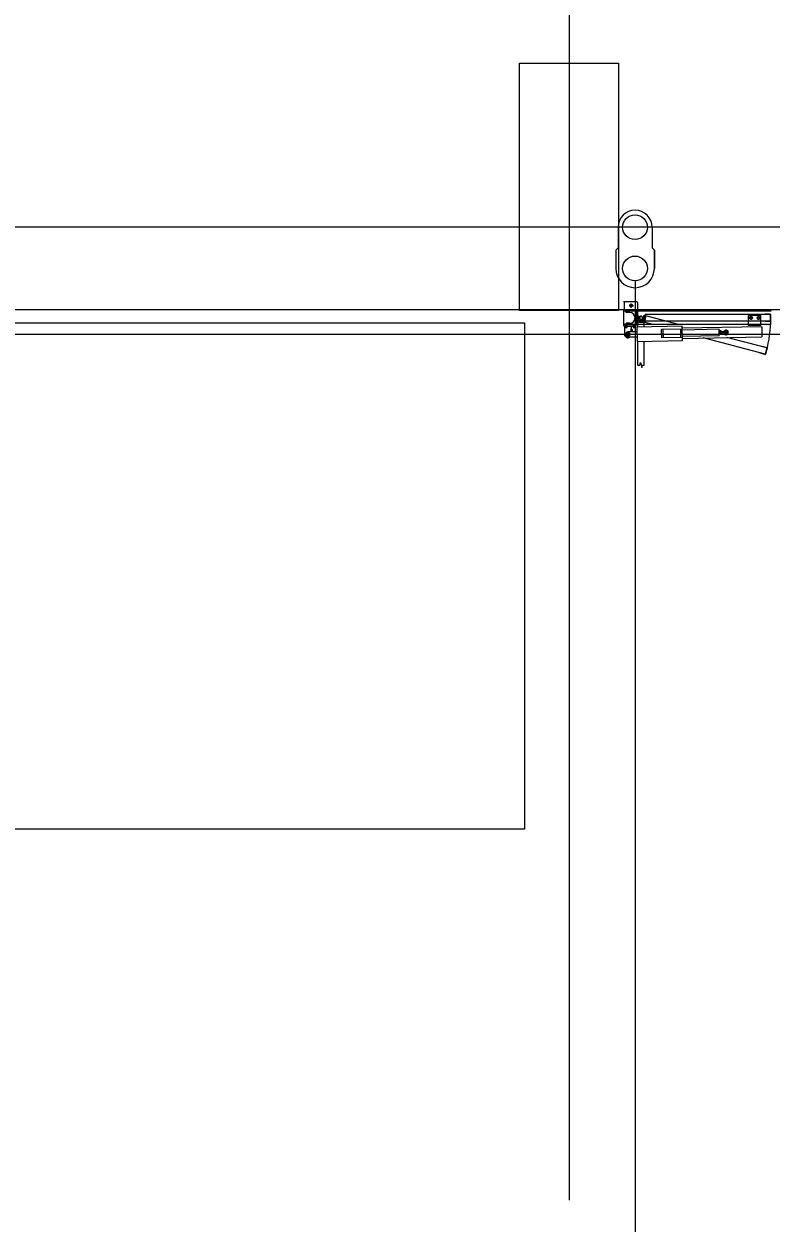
# Model space of a CAD drawing. Extents: x -264205 to -263659, y -1242401 to -1242060.
# Drawn here: x -263879.77 to -263875.24, y -1242246.85 to -1242239.58 of the extents above; entities that cross this region are included whole.
import ezdxf

# ---------------------------------------------------------------- set-up
doc = ezdxf.new("R2010")
doc.units = 0
for name, color, linetype in [('OBRUBNIKY_KOMUNIKACIE_PROJEKT', 7, 'Continuous'), ('OSI_STAVBY_KFA', 7, 'Continuous'), ('SITUACIA_DSP_2D', 7, 'Continuous')]:
    doc.layers.add(name, color=color, linetype=linetype)

msp = doc.modelspace()

# ---------------------------------------------------------------- linework, layer by layer
at = {"layer": 'OBRUBNIKY_KOMUNIKACIE_PROJEKT'}
msp.add_line((-263822.7898, -1242241.4572), (-263894.9678, -1242241.4572), dxfattribs=at)
at = {"layer": 'OSI_STAVBY_KFA'}
for p, q in [((-263876.4678, -1242083.2372), (-263876.4678, -1242246.7072)), ((-263792.6528, -1242240.8072), (-263911.5228, -1242240.8072))]:
    msp.add_line(p, q, dxfattribs=at)
at = {"layer": 'SITUACIA_DSP_2D'}
for p, q in [((-263876.7677, -1242241.3122), (-263876.7677, -1242239.8122)), ((-263876.7677, -1242239.8122), (-263876.1677, -1242239.8122)), ((-263876.1677, -1242239.8122), (-263876.1677, -1242241.3122)), ((-263876.1708, -1242240.8072), (-263876.1708, -1242240.9322)), ((-263875.9648, -1242240.8072), (-263875.9648, -1242240.9322)), ((-263876.1708, -1242240.9322), (-263876.1848, -1242240.9462)), ((-263876.1848, -1242240.9462), (-263876.1848, -1242241.0572)), ((-263875.9648, -1242240.9322), (-263875.9508, -1242240.9462)), ((-263875.9508, -1242240.9462), (-263875.9508, -1242241.0572)), ((-263875.9508, -1242241.0572), (-263875.9508, -1242240.9462)), ((-263876.0678, -1242241.1322), (-263876.0678, -1242253.37)), ((-263876.137, -1242241.2573), (-263876.061, -1242241.2573)), ((-263876.131, -1242241.3173), (-263876.131, -1242241.2573)), ((-263876.104, -1242241.2823), (-263876.078, -1242241.2823)), ((-263876.091, -1242241.2953), (-263876.091, -1242241.2693)), ((-263876.051, -1242241.3173), (-263876.051, -1242241.2673)), ((-263894.581, -1242241.3072), (-263822.7898, -1242241.3072)), ((-263876.1677, -1242241.3122), (-263876.7677, -1242241.3122)), ((-263876.137, -1242241.3073), (-263876.137, -1242241.4073)), ((-263875.2425, -1242241.3173), (-263876.137, -1242241.3173)), ((-263876.121, -1242241.3248), (-263876.121, -1242241.3173)), ((-263876.1, -1242241.3248), (-263876.121, -1242241.3248)), ((-263876.057, -1242241.3973), (-263876.057, -1242241.3173)), ((-263876.057, -1242241.3448), (-263876.057, -1242241.3698)), ((-263876.057, -1242241.3448), (-263876.047, -1242241.3448)), ((-263876.051, -1242241.3973), (-263876.051, -1242241.3173)), ((-263876.047, -1242241.3448), (-263876.047, -1242241.3698)), ((-263876.047, -1242241.3563), (-263876.0374, -1242241.3492)), ((-263876.047, -1242241.3583), (-263876.047, -1242241.3563)), ((-263876.0374, -1242241.3653), (-263876.047, -1242241.3583)), ((-263876.0256, -1242241.3492), (-263876.016, -1242241.3563)), ((-263876.016, -1242241.3583), (-263876.0256, -1242241.3653)), ((-263876.0163, -1242241.3603), (-263876.0237, -1242241.351)), ((-263876.0198, -1242241.3734), (-263876.0133, -1242241.3492)), ((-263876.006, -1242241.3448), (-263876.016, -1242241.3448)), ((-263876.016, -1242241.3448), (-263876.016, -1242241.3698)), ((-263876.016, -1242241.3563), (-263876.016, -1242241.3583)), ((-263876.0036, -1242241.3518), (-263876.0133, -1242241.3492)), ((-263876.0017, -1242241.3445), (-263876.0121, -1242241.3832)), ((-263875.2475, -1242241.3373), (-263876.006, -1242241.3373)), ((-263876.006, -1242241.3773), (-263876.006, -1242241.3373)), ((-263876.006, -1242241.3448), (-263876.006, -1242241.3698)), ((-263875.805, -1242241.3973), (-263876.0017, -1242241.3445)), ((-263875.305, -1242241.3433), (-263875.38, -1242241.3433)), ((-263875.38, -1242241.3973), (-263875.38, -1242241.3433)), ((-263875.3689, -1242241.3505), (-263875.3729, -1242241.3573)), ((-263875.3729, -1242241.3573), (-263875.3689, -1242241.3641)), ((-263875.3611, -1242241.3505), (-263875.3689, -1242241.3505)), ((-263875.3572, -1242241.3573), (-263875.3611, -1242241.3505)), ((-263875.3611, -1242241.3641), (-263875.3572, -1242241.3573)), ((-263875.3239, -1242241.3505), (-263875.3279, -1242241.3573)), ((-263875.3279, -1242241.3573), (-263875.3239, -1242241.3641)), ((-263875.3161, -1242241.3505), (-263875.3239, -1242241.3505)), ((-263875.3122, -1242241.3573), (-263875.3161, -1242241.3505)), ((-263875.3161, -1242241.3641), (-263875.3122, -1242241.3573)), ((-263875.305, -1242241.3973), (-263875.305, -1242241.3433)), ((-263875.2495, -1242241.3353), (-263875.2795, -1242241.3353)), ((-263875.2795, -1242241.3373), (-263875.2795, -1242241.3353)), ((-263875.2475, -1242241.3773), (-263875.2475, -1242241.3373)), ((-263875.2455, -1242241.3753), (-263875.2455, -1242241.3393)), ((-263884.1877, -1242241.3876), (-263876.7377, -1242241.3876)), ((-263876.7377, -1242241.3876), (-263876.7377, -1242244.4576)), ((-263875.2425, -1242241.3973), (-263876.137, -1242241.3973)), ((-263876.132, -1242241.3973), (-263876.132, -1242241.4073)), ((-263876.132, -1242241.3973), (-263876.062, -1242241.3973)), ((-263876.132, -1242241.4073), (-263876.062, -1242241.4073)), ((-263876.1315, -1242241.4073), (-263876.1315, -1242241.4573)), ((-263876.1131, -1242241.4073), (-263876.1299, -1242241.4073)), ((-263876.1299, -1242241.409), (-263876.1299, -1242241.4073)), ((-263876.1131, -1242241.409), (-263876.1299, -1242241.409)), ((-263876.1147, -1242241.409), (-263876.1283, -1242241.409)), ((-263876.1283, -1242241.409), (-263876.1283, -1242241.4145)), ((-263876.1283, -1242241.4145), (-263876.1147, -1242241.4145)), ((-263876.1215, -1242241.4171), (-263876.1215, -1242241.4028)), ((-263876.1215, -1242241.409), (-263876.1215, -1242241.4136)), ((-263876.1, -1242241.3898), (-263876.121, -1242241.3898)), ((-263876.121, -1242241.3973), (-263876.121, -1242241.3898)), ((-263876.1147, -1242241.4145), (-263876.1147, -1242241.409)), ((-263876.1131, -1242241.409), (-263876.1131, -1242241.4073)), ((-263876.0915, -1242241.4073), (-263876.0915, -1242241.4419)), ((-263876.091, -1242241.4419), (-263876.091, -1242241.4227)), ((-263876.0641, -1242241.4073), (-263876.0809, -1242241.4073)), ((-263876.0809, -1242241.409), (-263876.0809, -1242241.4073)), ((-263876.0641, -1242241.409), (-263876.0809, -1242241.409)), ((-263876.0657, -1242241.409), (-263876.0793, -1242241.409)), ((-263876.0793, -1242241.409), (-263876.0793, -1242241.4145)), ((-263876.0793, -1242241.4145), (-263876.0657, -1242241.4145)), ((-263876.0725, -1242241.4171), (-263876.0725, -1242241.4028)), ((-263876.0725, -1242241.409), (-263876.0725, -1242241.4136)), ((-263876.0657, -1242241.4145), (-263876.0657, -1242241.409)), ((-263876.0641, -1242241.409), (-263876.0641, -1242241.4073)), ((-263876.062, -1242241.3973), (-263876.062, -1242241.4073)), ((-263876.057, -1242241.3698), (-263876.047, -1242241.3698)), ((-263875.7814, -1242241.4072), (-263876.0564, -1242241.4127)), ((-263876.0564, -1242241.4127), (-263876.0547, -1242241.4996)), ((-263876.0115, -1242241.3828), (-263876.0515, -1242241.3828)), ((-263876.0515, -1242241.4126), (-263876.0515, -1242241.3828)), ((-263876.051, -1242241.4126), (-263876.051, -1242241.3973)), ((-263876.044, -1242241.3728), (-263876.019, -1242241.3728)), ((-263876.044, -1242241.3828), (-263876.044, -1242241.3728)), ((-263876.044, -1242241.3828), (-263876.019, -1242241.3828)), ((-263876.0396, -1242241.3632), (-263876.0325, -1242241.3728)), ((-263876.0325, -1242241.3728), (-263876.0305, -1242241.3728)), ((-263876.0305, -1242241.3728), (-263876.0235, -1242241.3632)), ((-263876.0279, -1242241.3666), (-263876.0168, -1242241.3622)), ((-263876.0101, -1242241.3759), (-263876.0198, -1242241.3734)), ((-263876.019, -1242241.3828), (-263876.019, -1242241.3728)), ((-263876.0168, -1242241.3622), (-263876.0163, -1242241.3603)), ((-263876.006, -1242241.3698), (-263876.016, -1242241.3698)), ((-263875.9595, -1242241.3973), (-263876.0121, -1242241.3832)), ((-263876.0115, -1242241.4118), (-263876.0115, -1242241.3828)), ((-263875.2475, -1242241.3773), (-263876.006, -1242241.3773)), ((-263875.7811, -1242241.4257), (-263875.9071, -1242241.4282)), ((-263875.9061, -1242241.4782), (-263875.9071, -1242241.4282)), ((-263875.8961, -1242241.478), (-263875.8971, -1242241.428)), ((-263875.7901, -1242241.4759), (-263875.7911, -1242241.4259)), ((-263875.7797, -1242241.4942), (-263875.7814, -1242241.4072)), ((-263875.3003, -1242241.4106), (-263875.7812, -1242241.4202)), ((-263875.5582, -1242241.4263), (-263875.781, -1242241.4307)), ((-263875.5574, -1242241.4662), (-263875.5582, -1242241.4263)), ((-263875.38, -1242241.4033), (-263875.38, -1242241.3973)), ((-263875.305, -1242241.4033), (-263875.38, -1242241.4033)), ((-263875.3689, -1242241.3641), (-263875.3611, -1242241.3641)), ((-263875.3239, -1242241.3641), (-263875.3161, -1242241.3641)), ((-263875.305, -1242241.4033), (-263875.305, -1242241.3973)), ((-263875.3003, -1242241.4106), (-263875.2991, -1242241.4716)), ((-263875.2795, -1242241.3793), (-263875.2795, -1242241.3773)), ((-263875.2495, -1242241.3793), (-263875.2795, -1242241.3793)), ((-263875.2646, -1242241.3802), (-263875.2646, -1242241.3773)), ((-263875.2493, -1242241.3743), (-263875.2493, -1242241.3833)), ((-263822.7898, -1242241.4572), (-263894.9678, -1242241.4572)), ((-263876.1271, -1242241.4573), (-263876.0959, -1242241.4573)), ((-263876.1217, -1242241.4514), (-263876.1115, -1242241.4455)), ((-263876.1217, -1242241.4632), (-263876.1217, -1242241.4514)), ((-263876.1115, -1242241.469), (-263876.1217, -1242241.4632)), ((-263876.0558, -1242241.4412), (-263876.1118, -1242241.4423)), ((-263876.1115, -1242241.4729), (-263876.1115, -1242241.4417)), ((-263876.1115, -1242241.4455), (-263876.1013, -1242241.4514)), ((-263876.1013, -1242241.4632), (-263876.1115, -1242241.469)), ((-263876.1112, -1242241.4723), (-263876.0552, -1242241.4711)), ((-263876.1013, -1242241.4514), (-263876.1013, -1242241.4632)), ((-263876.0915, -1242241.4323), (-263876.0814, -1242241.4323)), ((-263876.0547, -1242241.4996), (-263875.7797, -1242241.4942)), ((-263876.0515, -1242241.6429), (-263876.0515, -1242241.4996)), ((-263876.0115, -1242241.6429), (-263876.0115, -1242241.4988)), ((-263875.7801, -1242241.4757), (-263875.9061, -1242241.4782)), ((-263875.5574, -1242241.4662), (-263875.7802, -1242241.4707)), ((-263875.78, -1242241.4812), (-263875.2991, -1242241.4716)), ((-263875.279, -1242241.5775), (-263875.6556, -1242241.4787)), ((-263875.553, -1242241.4362), (-263875.558, -1242241.4362)), ((-263875.5526, -1242241.4561), (-263875.5576, -1242241.4562)), ((-263875.5526, -1242241.4561), (-263875.553, -1242241.4362)), ((-263875.553, -1242241.4377), (-263875.5522, -1242241.4363)), ((-263875.5526, -1242241.4546), (-263875.553, -1242241.4377)), ((-263875.5526, -1242241.4546), (-263875.5518, -1242241.4559)), ((-263875.5457, -1242241.4362), (-263875.5522, -1242241.4363)), ((-263875.5456, -1242241.4411), (-263875.5521, -1242241.4412)), ((-263875.5455, -1242241.4509), (-263875.5519, -1242241.451)), ((-263875.5454, -1242241.4558), (-263875.5518, -1242241.4559)), ((-263875.545, -1242241.4375), (-263875.5457, -1242241.4362)), ((-263875.5446, -1242241.4545), (-263875.5454, -1242241.4558)), ((-263875.5446, -1242241.4545), (-263875.545, -1242241.4375)), ((-263875.5367, -1242241.4408), (-263875.5449, -1242241.441)), ((-263875.5365, -1242241.4508), (-263875.5447, -1242241.451)), ((-263875.5367, -1242241.4408), (-263875.5236, -1242241.4333)), ((-263875.5367, -1242241.4408), (-263875.5365, -1242241.4508)), ((-263875.5365, -1242241.4508), (-263875.5231, -1242241.4578)), ((-263875.2686, -1242241.5389), (-263875.5117, -1242241.4758)), ((-263875.3104, -1242241.5712), (-263875.3099, -1242241.5693)), ((-263875.2814, -1242241.579), (-263875.3104, -1242241.5712)), ((-263875.2995, -1242241.5306), (-263875.299, -1242241.5287)), ((-263875.299, -1242241.5287), (-263875.27, -1242241.5365)), ((-263875.2686, -1242241.5389), (-263875.279, -1242241.5775)), ((-263875.2672, -1242241.5414), (-263875.2765, -1242241.5761)), ((-263876.0515, -1242241.6429), (-263876.0395, -1242241.6429)), ((-263876.0395, -1242241.6429), (-263876.0355, -1242241.6279)), ((-263876.0355, -1242241.6279), (-263876.0275, -1242241.6579)), ((-263876.0275, -1242241.6579), (-263876.0235, -1242241.6429)), ((-263876.0235, -1242241.6429), (-263876.0115, -1242241.6429)), ((-263876.7377, -1242244.4576), (-263884.1877, -1242244.4576))]:
    msp.add_line(p, q, dxfattribs=at)
for centre, radius in [((-263876.0678, -1242240.8072), 0.075), ((-263876.0678, -1242241.0572), 0.075), ((-263876.091, -1242241.2823), 0.008), ((-263875.365, -1242241.3573), 0.0084), ((-263875.365, -1242241.3573), 0.0068), ((-263875.32, -1242241.3573), 0.0084), ((-263875.32, -1242241.3573), 0.0068), ((-263876.1115, -1242241.4573), 0.0126), ((-263876.1115, -1242241.4573), 0.0102), ((-263875.5166, -1242241.4454), 0.00952), ((-263875.5166, -1242241.4454), 0.00645), ((-263875.5166, -1242241.4454), 0.005)]:
    msp.add_circle(centre, radius, dxfattribs=at)
for centre, radius, start, end in [((-263876.0678, -1242240.8072), 0.103, 360, 180), ((-263876.0678, -1242241.0572), 0.117, 180, 360), ((-263876.061, -1242241.2673), 0.01, 0, 90), ((-263876.1, -1242241.3573), 0.0325, 270, 90), ((-263876.0315, -1242241.3573), 0.01, 53.61393, 306.38607), ((-263876.0315, -1242241.3573), 0.01, 323.61392, 216.38608), ((-263876.0315, -1242241.3573), 0.01, 38.61393, 291.38609), ((-263876.0315, -1242241.3573), 0.01, 233.61393, 126.38607), ((-263876.0315, -1242241.3573), 0.7862, 344.99999, 0), ((-263875.2495, -1242241.3393), 0.004, 0, 90), ((-263876.1249, -1242241.4077), 0.0068, 240, 300), ((-263876.1181, -1242241.4077), 0.0068, 240, 300), ((-263876.091, -1242241.4323), 0.008, 266.41668, 93.58332), ((-263876.0759, -1242241.4077), 0.0068, 240, 300), ((-263876.0691, -1242241.4077), 0.0068, 240, 300), ((-263875.2495, -1242241.3753), 0.004, 270, 0), ((-263876.1115, -1242241.4573), 0.02, 180, 312.54962), ((-263876.1115, -1242241.4573), 0.015, 91.14001, 271.14001), ((-263875.5486, -1242241.4387), 0.00432, 146.54657, 215.73344), ((-263875.5366, -1242241.4458), 0.0161, 163.44008, 198.83992), ((-263875.5483, -1242241.4534), 0.00432, 146.54657, 215.73344), ((-263875.5519, -1242241.451), 0.0001, 21.95316, 91.14001), ((-263875.5493, -1242241.4387), 0.00432, 326.54657, 35.73344), ((-263875.5609, -1242241.4463), 0.0161, 343.44008, 18.83992), ((-263875.5455, -1242241.4509), 0.0001, 91.14001, 160.32684), ((-263875.549, -1242241.4534), 0.00432, 326.54657, 35.73344), ((-263875.5166, -1242241.4454), 0.014, 242.4029, 119.8771), ((-263875.2804, -1242241.5751), 0.004, 255, 344.99999), ((-263875.2711, -1242241.5403), 0.004, 344.99999, 75)]:
    msp.add_arc(centre, radius, start, end, dxfattribs=at)

doc.saveas('drawing.dxf')
